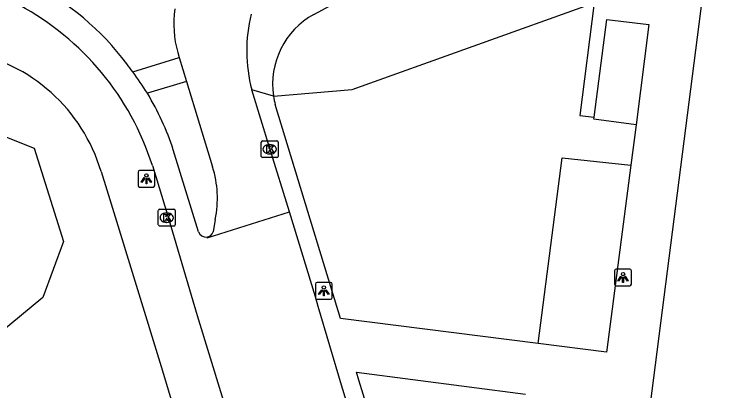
# Model space of a CAD drawing. Extents: x 161258 to 161838, y 380836 to 381727.
# Drawn here: x 161553.33 to 161595.86, y 381626.18 to 381648.66 of the extents above; entities that cross this region are included whole.
import ezdxf

# ---------------------------------------------------------------- set-up
doc = ezdxf.new("R2010")
doc.units = 0
for name, color, linetype in [('IMGEO_Groenvoorziening', 7, 'Continuous'), ('IMGEO_Kolk', 7, 'Continuous'), ('IMGEO_Lichtpunt', 7, 'Continuous'), ('IMGEO_Pand', 7, 'Continuous'), ('IMGEO_Rijbaan_lokaal_open', 7, 'Continuous'), ('IMGEO_Voetpad_open', 7, 'Continuous')]:
    doc.layers.add(name, color=color, linetype=linetype)

msp = doc.modelspace()

# ---------------------------------------------------------------- linework, layer by layer
at = {"layer": 'IMGEO_Groenvoorziening'}
for points in [[(161568.808, 381643.777), (161573.509, 381644.17), (161587.95, 381649.344)], [(161540.037, 381626.419), (161536.189, 381629.629), (161531.35, 381632.838), (161526.018, 381633.449), (161520.189, 381634.802), (161516.959, 381639.744), (161517.822, 381643.332), (161524.389, 381646.432), (161528.729, 381646.314), (161535.92, 381645.09), (161536.78, 381644.946), (161537.913, 381644.772), (161539.916, 381644.465), (161543.858, 381643.86), (161549.563, 381642.631), (161554.525, 381640.659), (161556.268, 381635.096), (161555.032, 381631.756), (161549.335, 381627.049), (161540.037, 381626.419)], [(161584.612, 381629.003), (161586.037, 381640.08), (161590.136, 381639.647)]]:
    msp.add_lwpolyline(points, dxfattribs=at)
at = {"layer": 'IMGEO_Kolk'}
for p, q in [((161568.152, 381641.099), (161569.004, 381641.099)), ((161568.077, 381640.173), (161568.077, 381641.025)), ((161568.565, 381640.879), (161568.59, 381640.879)), ((161569.078, 381641.025), (161569.078, 381640.173)), ((161568.588, 381640.319), (161568.563, 381640.319)), ((161569.004, 381640.099), (161568.152, 381640.099)), ((161561.93, 381636.09), (161561.93, 381636.942)), ((161562.005, 381637.016), (161562.857, 381637.016)), ((161562.418, 381636.796), (161562.443, 381636.796)), ((161562.931, 381636.942), (161562.931, 381636.09)), ((161562.857, 381636.016), (161562.005, 381636.016)), ((161562.441, 381636.236), (161562.416, 381636.236))]:
    msp.add_line(p, q, dxfattribs=at)
for points in [[(161568.152, 381641.099), (161569.004, 381641.099)], [(161568.077, 381640.173), (161568.077, 381641.025)], [(161568.398, 381640.799), (161568.521, 381640.799), (161568.521, 381640.648), (161568.651, 381640.799), (161568.815, 381640.799), (161568.669, 381640.648), (161568.822, 381640.399), (161568.67, 381640.399), (161568.585, 381640.563), (161568.521, 381640.496), (161568.521, 381640.399), (161568.398, 381640.399), (161568.398, 381640.799)], [(161569.078, 381641.025), (161569.078, 381640.173)], [(161569.004, 381640.099), (161568.152, 381640.099)], [(161561.93, 381636.09), (161561.93, 381636.942)], [(161562.005, 381637.016), (161562.857, 381637.016)], [(161562.931, 381636.942), (161562.931, 381636.09)], [(161562.251, 381636.716), (161562.374, 381636.716), (161562.374, 381636.565), (161562.504, 381636.716), (161562.668, 381636.716), (161562.522, 381636.565), (161562.675, 381636.316), (161562.523, 381636.316), (161562.438, 381636.48), (161562.374, 381636.413), (161562.374, 381636.316), (161562.251, 381636.316), (161562.251, 381636.716)], [(161562.857, 381636.016), (161562.005, 381636.016)]]:
    msp.add_lwpolyline(points, dxfattribs=at)
for centre, start, end in [((161568.154, 381641.023), 91.552, 178.448), ((161568.154, 381641.023), 91.552, 178.448), ((161569.002, 381641.023), 1.552, 88.448), ((161569.002, 381641.023), 1.552, 88.448), ((161568.154, 381640.175), 181.552, 268.448), ((161568.154, 381640.175), 181.552, 268.448), ((161569.002, 381640.175), 271.552, 358.448), ((161569.002, 381640.175), 271.552, 358.448), ((161562.007, 381636.94), 91.552, 178.448), ((161562.007, 381636.94), 91.552, 178.448), ((161562.855, 381636.94), 1.552, 88.448), ((161562.855, 381636.94), 1.552, 88.448), ((161562.007, 381636.092), 181.552, 268.448), ((161562.007, 381636.092), 181.552, 268.448), ((161562.855, 381636.092), 271.552, 358.448), ((161562.855, 381636.092), 271.552, 358.448)]:
    msp.add_arc(centre, 0.0765, start, end, dxfattribs=at)
for centre, major_axis, ratio, start_param, end_param in [((161568.564, 381640.599), (-0.387, 0.002), 0.722429, 4.712389, 7.853982), ((161568.589, 381640.599), (-0.39, 0.002), 0.717154, 1.570796, 4.712389), ((161562.417, 381636.516), (-0.387, 0.002), 0.722429, 4.712389, 7.853982), ((161562.442, 381636.516), (-0.39, 0.002), 0.717154, 1.570796, 4.712389)]:
    msp.add_ellipse(centre, major_axis=major_axis, ratio=ratio, start_param=start_param, end_param=end_param, dxfattribs=at)
at = {"layer": 'IMGEO_Lichtpunt'}
for p, q in [((161560.719, 381639.241), (161560.719, 381638.434)), ((161560.719, 381639.241), (161560.719, 381638.434)), ((161561.621, 381639.336), (161560.813, 381639.336)), ((161561.621, 381639.336), (161560.813, 381639.336)), ((161561.715, 381638.434), (161561.715, 381639.241)), ((161561.715, 381638.434), (161561.715, 381639.241)), ((161560.813, 381638.34), (161561.621, 381638.34)), ((161560.813, 381638.34), (161561.621, 381638.34)), ((161590.073, 381633.444), (161589.265, 381633.444)), ((161590.073, 381633.444), (161589.265, 381633.444)), ((161589.171, 381633.349), (161589.171, 381632.542)), ((161589.171, 381633.349), (161589.171, 381632.542)), ((161590.167, 381632.542), (161590.167, 381633.349)), ((161590.167, 381632.542), (161590.167, 381633.349)), ((161571.311, 381632.548), (161571.311, 381631.741)), ((161571.311, 381632.548), (161571.311, 381631.741)), ((161572.213, 381632.643), (161571.405, 381632.643)), ((161572.213, 381632.643), (161571.405, 381632.643)), ((161572.307, 381631.741), (161572.307, 381632.548)), ((161572.307, 381631.741), (161572.307, 381632.548)), ((161589.265, 381632.448), (161590.073, 381632.448)), ((161589.265, 381632.448), (161590.073, 381632.448)), ((161571.405, 381631.647), (161572.213, 381631.647)), ((161571.405, 381631.647), (161572.213, 381631.647))]:
    msp.add_line(p, q, dxfattribs=at)
for points in [[(161561.093, 381638.905), (161561.132, 381638.877), (161560.944, 381638.615), (161560.906, 381638.642), (161561.093, 381638.905)], [(161561.195, 381638.857), (161561.242, 381638.857), (161561.242, 381638.535), (161561.195, 381638.535), (161561.195, 381638.857)], [(161561.305, 381638.877), (161561.343, 381638.904), (161561.53, 381638.642), (161561.491, 381638.614), (161561.305, 381638.877)], [(161589.545, 381633.013), (161589.584, 381632.985), (161589.396, 381632.723), (161589.358, 381632.75), (161589.545, 381633.013)], [(161589.647, 381632.965), (161589.694, 381632.965), (161589.694, 381632.643), (161589.647, 381632.643), (161589.647, 381632.965)], [(161589.757, 381632.985), (161589.795, 381633.012), (161589.982, 381632.75), (161589.943, 381632.722), (161589.757, 381632.985)], [(161571.685, 381632.212), (161571.724, 381632.184), (161571.536, 381631.922), (161571.498, 381631.949), (161571.685, 381632.212)], [(161571.787, 381632.164), (161571.834, 381632.164), (161571.834, 381631.842), (161571.787, 381631.842), (161571.787, 381632.164)], [(161571.897, 381632.184), (161571.935, 381632.211), (161572.122, 381631.949), (161572.083, 381631.921), (161571.897, 381632.184)]]:
    msp.add_lwpolyline(points, dxfattribs=at)
for centre in [(161561.218, 381639.039), (161589.67, 381633.147), (161571.81, 381632.346)]:
    msp.add_circle(centre, 0.0994, dxfattribs=at)
for centre, start, end in [((161560.813, 381639.241), 90, 180), ((161560.813, 381639.241), 90, 180), ((161561.621, 381639.241), 0, 90), ((161561.621, 381639.241), 0, 90), ((161560.813, 381638.434), 180, 270), ((161560.813, 381638.434), 180, 270), ((161561.621, 381638.434), 270, 0), ((161561.621, 381638.434), 270, 360), ((161589.265, 381633.349), 90, 180), ((161589.265, 381633.349), 90, 180), ((161590.073, 381633.349), 0, 90), ((161590.073, 381633.349), 0, 90), ((161571.405, 381632.548), 90, 180), ((161571.405, 381632.548), 90, 180), ((161572.213, 381632.548), 0, 90), ((161572.213, 381632.548), 0, 90), ((161589.265, 381632.542), 180, 270), ((161589.265, 381632.542), 180, 270), ((161590.073, 381632.542), 270, 0), ((161590.073, 381632.542), 270, 360), ((161571.405, 381631.741), 180, 270), ((161571.405, 381631.741), 180, 270), ((161572.213, 381631.741), 270, 0), ((161572.213, 381631.741), 270, 360)]:
    msp.add_arc(centre, 0.0946, start, end, dxfattribs=at)
at = {"layer": 'IMGEO_Pand'}
for points in [[(161587.945, 381642.513), (161588.698, 381648.355), (161591.218, 381648.049), (161590.448, 381642.063)], [(161590.448, 381642.063), (161587.929, 381642.392), (161587.945, 381642.513)]]:
    msp.add_lwpolyline(points, dxfattribs=at)
at = {"layer": 'IMGEO_Rijbaan_lokaal_open'}
for points in [[(161563.085, 381646.373), (161563.172, 381646.089)], [(161563.172, 381646.089), (161563.613, 381644.647)], [(161563.613, 381644.647), (161565.171, 381639.551)], [(161569.751, 381636.854), (161568.587, 381640.639), (161567.509, 381644.155)], [(161564.33, 381635.673), (161562.825, 381640.569)], [(161561.573, 381639.633), (161562.515, 381636.554), (161564.251, 381630.676), (161567.807, 381619.07), (161571.743, 381606.032), (161572.129, 381604.736)], [(161564.826, 381635.357), (161564.841, 381635.318), (161569.751, 381636.854)], [(161578.509, 381607.801), (161578.44, 381607.992), (161576.757, 381613.681), (161575.68, 381617.326), (161575.658, 381617.399), (161572.869, 381626.513), (161571.465, 381631.202), (161571.308, 381631.795), (161569.751, 381636.854)], [(161565.323, 381636.415), (161565.207, 381635.669)]]:
    msp.add_lwpolyline(points, dxfattribs=at)
for centre, radius, start, end in [((161546.733, 381635.682), 16.667, 36.974, 62.9627), ((161545.78, 381634.607), 16.574, 17.6549, 61.7132), ((161569.638, 381648.127), 6.784, 172.7182, 194.9856), ((161576.198, 381646.47), 8.993, 165.8151, 194.9202), ((161544.01, 381633.322), 20.263, 35.9872, 37.6759), ((161542.28, 381632.039), 22.417, 32.0781, 36.0402), ((161547.42, 381635.533), 16.207, 18.1015, 31.2613), ((161559.282, 381637.694), 6.175, 348.0476, 17.5023), ((161564.769, 381635.815), 0.462, 197.9604, 277.0375), ((161564.77, 381635.814), 0.46, 276.9802, 341.6477)]:
    msp.add_arc(centre, radius, start, end, dxfattribs=at)
at = {"layer": 'IMGEO_Voetpad_open'}
for points in [[(161588.317, 381602.109), (161595.221, 381655.854), (161595.863, 381660.915)], [(161571.218, 381648.654), (161577.37, 381651.995)], [(161587.95, 381649.344), (161587.102, 381642.619), (161587.945, 381642.513)], [(161560.406, 381645.228), (161563.172, 381646.089)], [(161563.613, 381644.647), (161561.274, 381643.944)], [(161568.808, 381643.777), (161567.509, 381644.155)], [(161584.612, 381629.003), (161572.813, 381630.488), (161568.914, 381643.266)], [(161590.448, 381642.063), (161590.136, 381639.647)], [(161590.136, 381639.647), (161588.71, 381628.616), (161588.693, 381628.49), (161584.612, 381629.003)], [(161558.515, 381639.275), (161559.106, 381637.337), (161562.181, 381627.373), (161572.803, 381591.816)], [(161582.549, 381616.063), (161577.004, 381616.778), (161573.907, 381626.814), (161573.758, 381627.282), (161583.855, 381625.976)]]:
    msp.add_lwpolyline(points, dxfattribs=at)
for centre, radius, start, end in [((161573.507, 381644.489), 4.752, 118.7888, 188.618), ((161548.642, 381636.313), 10.308, 16.6995, 79.5251), ((161573.514, 381644.487), 4.759, 188.576, 194.862)]:
    msp.add_arc(centre, radius, start, end, dxfattribs=at)

doc.saveas('drawing.dxf')
